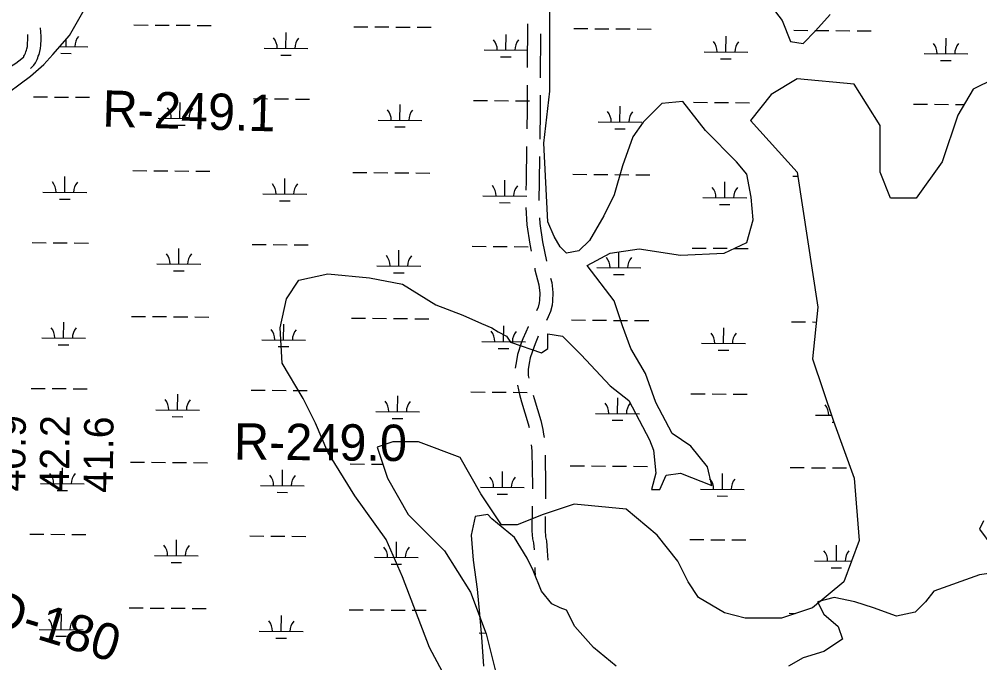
# Model space of a CAD drawing. Extents: x 3271442 to 3309282, y 752266 to 777610.
# Drawn here: x 3288588 to 3290779, y 759218 to 760687 of the extents above; entities that cross this region are included whole.
import ezdxf

# ---------------------------------------------------------------- set-up
doc = ezdxf.new("R2010")
doc.units = 0
for name, color, linetype in [('V-RIVR-RANG', 7, 'Continuous'), ('V-RIVR-RANG-IDEN', 7, 'Continuous'), ('V-ROAD-CNTR', 7, 'Continuous'), ('V-RRAP-FSHR', 7, 'Continuous'), ('V-SITE-VEGE', 7, 'Continuous'), ('V-WETL-SWMP', 7, 'Continuous')]:
    doc.layers.add(name, color=color, linetype=linetype)

msp = doc.modelspace()

# ---------------------------------------------------------------- linework, layer by layer
at = {"layer": 'V-ROAD-CNTR'}
for p, q in [((3289747.2, 760676.5), (3289746.7, 760576.5)), ((3289777.1, 760653.2), (3289776.6, 760553.2))]:
    msp.add_line(p, q, dxfattribs=at)
for points in [[(3288559.8, 760573.4), (3288580.2, 760586.4), (3288593.8, 760597.1), (3288598, 760601.2), (3288598.6, 760602.1), (3288599.8, 760604.7), (3288601.3, 760607.7), (3288602, 760609.4), (3288603, 760612.5), (3288604.7, 760616.3), (3288605.4, 760619.1), (3288606.3, 760624.2), (3288607, 760630.4), (3288607.8, 760640.8), (3288607.6, 760645.8), (3288607.3, 760652.1)], [(3288613.2, 760574.1), (3288613.7, 760574.5), (3288621.1, 760581.8), (3288624.8, 760587.2), (3288626.9, 760591.7), (3288628.5, 760595), (3288630.2, 760598.8), (3288631.2, 760602), (3288633.1, 760606.5), (3288634.8, 760612.8), (3288636, 760620), (3288636.9, 760627.6), (3288637.8, 760640.1), (3288637.6, 760647), (3288637, 760658.2), (3288636.1, 760667.4)], [(3289746.5, 760536.5), (3289746.3, 760478), (3289745.7, 760436.5)], [(3289776.4, 760513.2), (3289776.3, 760477.7), (3289775.4, 760413.3)], [(3289745.2, 760396.5), (3289744.1, 760316.6), (3289743.7, 760296.5)], [(3289774.9, 760373.3), (3289774.1, 760316.1), (3289773.3, 760273.3)], [(3289743.8, 760256.6), (3289745.6, 760217.2), (3289752.4, 760173.4), (3289755.7, 760157.5)], [(3289774.9, 760233.3), (3289775.5, 760220.2), (3289781.9, 760178.7), (3289791, 760134.8)], [(3289763.8, 760118.3), (3289764.5, 760114.8), (3289773, 760080.4), (3289775.4, 760061.5), (3289774.6, 760045.3), (3289773.9, 760039.5), (3289771.5, 760029.2), (3289767.6, 760020.8)], [(3289800.1, 760095.8), (3289802.6, 760085.8), (3289805.5, 760062.6), (3289804.5, 760042.9), (3289803.5, 760034.4), (3289800.1, 760019.4), (3289794.5, 760007.6), (3289790.4, 759999)], [(3289749.1, 759985.3), (3289748.8, 759984.7), (3289743.4, 759972.6), (3289737.1, 759957.1), (3289733.3, 759947.4), (3289724.5, 759921.2), (3289722, 759906.7), (3289719, 759890.4)], [(3289772.1, 759963.4), (3289771, 759960.9), (3289765, 759946), (3289761.5, 759937.1), (3289753.6, 759913.9), (3289751.5, 759901.5), (3289748.9, 759887), (3289749.3, 759873.3), (3289750, 759870.1), (3289750.8, 759867.4)], [(3289724.4, 759851.1), (3289724.4, 759851.1), (3289729.2, 759830.4), (3289733.8, 759813.1), (3289749, 759762.9), (3289750.9, 759754.7)], [(3289760.7, 759828.6), (3289762.7, 759821.3), (3289778.1, 759770.6), (3289782.7, 759750.4), (3289783, 759745), (3289783.9, 759739.6), (3289785.1, 759731.9)], [(3289755.9, 759715.2), (3289756.3, 759710.1), (3289757.3, 759699.7), (3289758.5, 759620.8), (3289758.5, 759615.2)], [(3289787.4, 759692), (3289788.5, 759620.9), (3289788.2, 759592)], [(3289758.1, 759575.2), (3289757.6, 759519.2), (3289759, 759500.6), (3289760.9, 759491.9), (3289762.3, 759475.6)], [(3289787.9, 759552), (3289787.6, 759520.3), (3289788.8, 759505), (3289790.7, 759496.3), (3289792.6, 759473.2), (3289793.6, 759452.3)], [(3289764.1, 759435.6), (3289764.3, 759427.6), (3289764.6, 759417.9)]]:
    msp.add_lwpolyline(points, dxfattribs=at)
at = {"layer": 'V-RRAP-FSHR'}
msp.add_spline([(3288024.6, 760324), (3288039.3, 760373.1), (3288065.4, 760447.4), (3288088.5, 760530), (3288126.8, 760603.6), (3288137.9, 760646.8), (3288151, 760667.9), (3288170.6, 760680.2), (3288214.9, 760704), (3288256.5, 760693.3), (3288288, 760697.9), (3288339, 760715), (3288380, 760710.8), (3288399.4, 760726.3), (3288427.1, 760792.6), (3288462, 760862.2), (3288467.4, 760912.7), (3288487.8, 760995.5), (3288477.6, 761071), (3288451.3, 761142.3), (3288448.8, 761210.4), (3288443.2, 761290.4), (3288453.5, 761341), (3288469, 761381.1), (3288509, 761459.8), (3288586.4, 761563.5), (3288616.8, 761609.7), (3288678.4, 761644.6), (3288740.1, 761679.4), (3288795.5, 761719), (3288838.6, 761790.4), (3288890.2, 761863.5)], degree=3, dxfattribs=at)
at = {"layer": 'V-SITE-VEGE'}
for points in [[(3290030.5, 759613), (3290049.4, 759613), (3290063.6, 759646.1), (3290096.8, 759650.9), (3290167.8, 759622.5), (3290158.3, 759665.1), (3290120.4, 759712.5), (3290077.8, 759740.9), (3290040, 759811.9), (3290016.3, 759878.3), (3289983.2, 759935.1), (3289964.2, 759987.2), (3289945.3, 760044.1), (3289883.8, 760124.6), (3289935.8, 760153), (3290002.1, 760162.5), (3290096.8, 760148.3), (3290196.2, 760153), (3290248.2, 760176.7), (3290262.4, 760228.8), (3290257.7, 760280.9), (3290248.2, 760333), (3290224.6, 760361.4), (3290153.6, 760432.5), (3290101.5, 760498.8), (3290054.2, 760494.1), (3290011.6, 760451.4), (3289987.9, 760418.3), (3289964.2, 760352), (3289945.3, 760285.6), (3289921.6, 760238.3), (3289902.7, 760205.1), (3289888.5, 760181.4), (3289864.8, 760157.7), (3289836.4, 760153), (3289822.2, 760167.2), (3289808, 760190.9), (3289793.8, 760224.1), (3289784.4, 760404.1), (3289798.6, 760522.5), (3289798.6, 760730.9)], [(3290295.6, 760726.2), (3290328.7, 760683.6), (3290347.6, 760636.2), (3290376, 760631.5), (3290404.4, 760659.9), (3290437.6, 760697.8)], [(3289642.4, 759030.3), (3289524, 759253), (3289462.5, 759414), (3289424.6, 759499.3), (3289353.6, 759598.8), (3289292.1, 759698.2), (3289263.7, 759764.6), (3289235.3, 759821.4), (3289188, 759901.9), (3289183.2, 759982.5), (3289197.4, 760048.8), (3289225.8, 760091.4), (3289292.1, 760105.6), (3289386.8, 760096.2), (3289462.5, 760082), (3289538.2, 760034.6), (3289599.8, 760010.9), (3289642.4, 759991.9), (3289666, 759982.5), (3289680.2, 759973), (3289699.2, 759963.5), (3289708.6, 759949.3), (3289779.6, 759925.6), (3289793.8, 759935.1), (3289793.8, 759968.3), (3289827, 759963.5), (3289869.6, 759920.9), (3289935.8, 759849.8), (3289978.4, 759816.7), (3290025.8, 759726.7), (3290035.2, 759703), (3290040, 759650.9), (3290030.5, 759613)], [(3289950, 759210.3), (3289898, 759253), (3289855.4, 759300.3), (3289836.4, 759338.2), (3289822.2, 759343), (3289803.3, 759352.4), (3289779.6, 759380.9), (3289760.7, 759428.2), (3289746.5, 759456.7), (3289718.1, 759504), (3289666, 759546.7), (3289656.6, 759556.1), (3289628.2, 759551.4), (3289618.7, 759508.8), (3289623.4, 759451.9), (3289632.9, 759385.6), (3289637.6, 759328.8), (3289642.4, 759276.6), (3289647.1, 759210.3)], [(3290787.8, 759541.9), (3290778.4, 759523), (3290806.8, 759485.1)], [(3290816.2, 759423.5), (3290778.4, 759418.8), (3290674.2, 759380.9), (3290655.3, 759357.2), (3290631.6, 759333.5), (3290589, 759324), (3290537, 759343), (3290494.4, 759357.2), (3290447, 759366.6), (3290409.2, 759357.2), (3290423.4, 759328.8), (3290456.5, 759300.3), (3290466, 759271.9), (3290423.4, 759243.5), (3290376, 759229.3), (3290342.9, 759210.3)]]:
    msp.add_lwpolyline(points, dxfattribs=at)
at = {"layer": 'V-WETL-SWMP'}
for p, q in [((3288702.2, 760649.8), (3288741.8, 760718.7)), ((3288849.6, 760673.8), (3288881.6, 760673.5)), ((3288897.6, 760673.4), (3288929.6, 760673.1)), ((3288945.6, 760673), (3288977.6, 760672.8)), ((3288993.6, 760672.6), (3289025.6, 760672.4)), ((3288664.5, 760606.1), (3288702.2, 760649.8)), ((3289196.4, 760620.2), (3289196.7, 760656.2)), ((3289351.4, 760669.7), (3289383.4, 760669.4)), ((3289399.4, 760669.3), (3289431.4, 760669)), ((3289447.4, 760668.9), (3289479.4, 760668.6)), ((3289495.4, 760668.5), (3289527.4, 760668.2)), ((3289698.3, 760616.1), (3289698.6, 760652.1)), ((3289853.3, 760665.5), (3289885.3, 760665.3)), ((3289901.3, 760665.1), (3289933.3, 760664.9)), ((3289949.3, 760664.7), (3289981.3, 760664.5)), ((3289997.3, 760664.4), (3290029.3, 760664.1)), ((3290355.2, 760661.4), (3290387.2, 760661.1)), ((3290403.2, 760661), (3290435.2, 760660.7)), ((3290451.2, 760660.6), (3290483.2, 760660.4)), ((3290499.2, 760660.2), (3290531.2, 760660)), ((3288694.6, 760624.3), (3288694.7, 760641.1)), ((3290200.2, 760611.9), (3290200.5, 760647.9)), ((3290702.1, 760607.8), (3290702.4, 760643.8)), ((3288643.8, 760583), (3288664.5, 760606.1)), ((3288680.3, 760624.5), (3288744.5, 760623.9)), ((3288682.4, 760609), (3288706.4, 760608.8)), ((3289146.4, 760620.6), (3289246.4, 760619.8)), ((3289648.3, 760616.5), (3289748.3, 760615.7)), ((3290150.2, 760612.4), (3290250.2, 760611.5)), ((3290652.1, 760608.2), (3290752.1, 760607.4)), ((3289184.3, 760604.9), (3289208.3, 760604.7)), ((3289686.2, 760600.7), (3289710.2, 760600.5)), ((3290188.1, 760596.6), (3290212.1, 760596.4)), ((3290690, 760592.5), (3290714, 760592.3)), ((3288613.3, 760556.6), (3288643.8, 760583)), ((3288590, 760539.3), (3288613.3, 760556.6)), ((3290362.4, 760550.5), (3290303.3, 760515)), ((3290492.5, 760538.7), (3290362.4, 760550.5)), ((3290811.8, 760550.5), (3290764.5, 760526.9)), ((3288563.5, 760519.4), (3288590, 760539.3)), ((3290551.7, 760444), (3290492.5, 760538.7)), ((3290764.5, 760526.9), (3290729.1, 760467.7)), ((3288620.2, 760509.5), (3288652.2, 760509.3)), ((3288668.2, 760509.1), (3288700.2, 760508.9)), ((3288716.2, 760508.7), (3288748.2, 760508.5)), ((3288954.6, 760460.3), (3288954.9, 760496.3)), ((3289122.1, 760505.4), (3289154.1, 760505.1)), ((3289170.1, 760505), (3289202.1, 760504.7)), ((3289218.1, 760504.6), (3289250.1, 760504.3)), ((3289624, 760501.3), (3289656, 760501)), ((3289672, 760500.9), (3289704, 760500.6)), ((3289720, 760500.5), (3289752, 760500.2)), ((3290125.9, 760497.1), (3290157.9, 760496.9)), ((3290173.9, 760496.7), (3290205.9, 760496.5)), ((3290221.9, 760496.3), (3290253.9, 760496.1)), ((3290303.3, 760515), (3290256, 760455.8)), ((3289456.5, 760456.2), (3289456.8, 760492.2)), ((3289958.4, 760452.1), (3289958.7, 760488.1)), ((3290627.8, 760493), (3290659.8, 760492.7)), ((3290675.8, 760492.6), (3290707.8, 760492.3)), ((3290723.8, 760492.2), (3290743.6, 760492)), ((3288904.6, 760460.7), (3289004.6, 760459.9)), ((3289406.5, 760456.6), (3289506.5, 760455.8)), ((3289908.4, 760452.5), (3290008.4, 760451.7)), ((3290256, 760455.8), (3290362.4, 760337.5)), ((3290729.1, 760467.7), (3290693.6, 760361.2)), ((3288942.5, 760445), (3288966.5, 760444.8)), ((3289444.4, 760440.9), (3289468.4, 760440.7)), ((3289946.3, 760436.7), (3289970.3, 760436.5)), ((3290551.7, 760337.5), (3290551.7, 760444)), ((3290693.6, 760361.2), (3290634.4, 760278.3)), ((3288691.8, 760291.7), (3288692.1, 760327.7)), ((3288846.8, 760341.1), (3288878.8, 760340.9)), ((3288894.8, 760340.7), (3288926.8, 760340.5)), ((3288942.8, 760340.4), (3288974.8, 760340.1)), ((3288990.8, 760340), (3289022.8, 760339.7)), ((3289193.7, 760287.5), (3289194, 760323.5)), ((3289348.7, 760337), (3289380.7, 760336.7)), ((3289396.7, 760336.6), (3289428.7, 760336.4)), ((3289444.7, 760336.2), (3289476.7, 760336)), ((3289492.7, 760335.8), (3289524.7, 760335.6)), ((3289850.6, 760332.9), (3289882.6, 760332.6)), ((3289898.6, 760332.5), (3289930.6, 760332.2)), ((3289946.6, 760332.1), (3289978.6, 760331.8)), ((3289994.6, 760331.7), (3290026.6, 760331.4)), ((3290352.5, 760328.7), (3290363.8, 760328.7)), ((3290362.4, 760337.5), (3290409.7, 760029.8)), ((3290575.3, 760278.3), (3290551.7, 760337.5)), ((3289695.6, 760283.4), (3289695.9, 760319.4)), ((3290197.5, 760279.3), (3290197.8, 760315.3)), ((3288641.8, 760292.1), (3288741.8, 760291.3)), ((3289143.7, 760288), (3289243.7, 760287.1)), ((3289645.6, 760283.8), (3289745.6, 760283)), ((3290147.5, 760279.7), (3290247.5, 760278.9)), ((3290634.4, 760278.3), (3290575.3, 760278.3)), ((3288679.7, 760276.3), (3288703.7, 760276.1)), ((3289181.6, 760272.2), (3289205.6, 760272)), ((3289683.5, 760268.1), (3289707.5, 760267.9)), ((3290185.4, 760263.9), (3290209.4, 760263.7)), ((3288617.5, 760176.9), (3288649.5, 760176.6)), ((3288665.5, 760176.5), (3288697.5, 760176.2)), ((3288713.5, 760176.1), (3288745.5, 760175.8)), ((3289119.3, 760172.7), (3289151.3, 760172.5)), ((3289167.3, 760172.3), (3289199.3, 760172.1)), ((3289215.3, 760171.9), (3289247.3, 760171.7)), ((3289621.2, 760168.6), (3289653.2, 760168.3)), ((3289669.2, 760168.2), (3289701.2, 760167.9)), ((3289717.2, 760167.8), (3289749.2, 760167.5)), ((3288951.9, 760127.7), (3288952.2, 760163.7)), ((3289453.8, 760123.5), (3289454.1, 760159.5)), ((3289955.7, 760119.4), (3289956, 760155.4)), ((3290123.1, 760164.5), (3290155.1, 760164.2)), ((3290171.1, 760164.1), (3290203.1, 760163.8)), ((3290219.1, 760163.7), (3290251.1, 760163.4)), ((3288901.9, 760128.1), (3289001.9, 760127.3)), ((3289403.8, 760123.9), (3289503.8, 760123.1)), ((3288939.8, 760112.3), (3288963.8, 760112.1)), ((3289441.7, 760108.2), (3289465.7, 760108)), ((3289905.7, 760119.8), (3290005.7, 760119)), ((3289943.6, 760104.1), (3289967.6, 760103.9)), ((3290409.7, 760029.8), (3290397.9, 759911.4)), ((3288689.1, 759959), (3288689.4, 759995)), ((3288844.1, 760008.5), (3288876.1, 760008.2)), ((3288892.1, 760008.1), (3288924.1, 760007.8)), ((3288940.1, 760007.7), (3288972.1, 760007.4)), ((3288988.1, 760007.3), (3289020.1, 760007)), ((3289346, 760004.3), (3289378, 760004.1)), ((3289394, 760004), (3289426, 760003.7)), ((3289442, 760003.6), (3289474, 760003.3)), ((3289490, 760003.2), (3289522, 760002.9)), ((3289847.9, 760000.2), (3289879.9, 760000)), ((3289895.9, 759999.8), (3289927.9, 759999.6)), ((3289943.9, 759999.4), (3289975.9, 759999.2)), ((3289991.9, 759999), (3290023.9, 759998.8)), ((3290349.7, 759996.1), (3290381.7, 759995.8)), ((3290397.7, 759995.7), (3290406.3, 759995.6)), ((3289191, 759954.9), (3289191.3, 759990.9)), ((3289692.9, 759950.7), (3289693.2, 759986.7)), ((3290194.7, 759946.6), (3290195, 759982.6)), ((3288639.1, 759959.4), (3288739.1, 759958.6)), ((3289141, 759955.3), (3289241, 759954.5)), ((3289642.9, 759951.2), (3289742.9, 759950.3)), ((3288676.9, 759943.7), (3288700.9, 759943.5)), ((3289178.8, 759939.5), (3289202.8, 759939.4)), ((3289680.7, 759935.4), (3289704.7, 759935.2)), ((3290144.7, 759947), (3290244.7, 759946.2)), ((3290182.6, 759931.3), (3290206.6, 759931.1)), ((3290397.9, 759911.4), (3290445.2, 759769.4)), ((3288614.7, 759844.2), (3288646.7, 759843.9)), ((3288662.7, 759843.8), (3288694.7, 759843.5)), ((3288710.7, 759843.4), (3288742.7, 759843.1)), ((3289116.6, 759840.1), (3289148.6, 759839.8)), ((3289164.6, 759839.7), (3289196.6, 759839.4)), ((3289212.6, 759839.3), (3289244.6, 759839)), ((3288949.2, 759795), (3288949.5, 759831)), ((3289451.1, 759790.9), (3289451.4, 759826.9)), ((3289618.5, 759835.9), (3289650.5, 759835.7)), ((3289666.5, 759835.5), (3289698.5, 759835.3)), ((3289714.5, 759835.1), (3289746.5, 759834.9)), ((3289952.9, 759786.7), (3289953.2, 759822.7)), ((3290120.4, 759831.8), (3290152.4, 759831.5)), ((3290168.4, 759831.4), (3290200.4, 759831.1)), ((3290216.4, 759831), (3290248.4, 759830.7)), ((3288899.2, 759795.4), (3288999.2, 759794.6)), ((3288937, 759779.7), (3288961, 759779.5)), ((3289401.1, 759791.3), (3289501.1, 759790.5)), ((3289438.9, 759775.5), (3289462.9, 759775.3)), ((3289902.9, 759787.1), (3290002.9, 759786.3)), ((3290404.8, 759783), (3290440.8, 759782.7)), ((3289940.8, 759771.4), (3289964.8, 759771.2)), ((3290442.7, 759767.3), (3290446, 759767.2)), ((3290445.2, 759769.4), (3290492.5, 759639.2)), ((3289440, 759722), (3289404.5, 759710.2)), ((3289404.5, 759710.2), (3289428.2, 759639.2)), ((3289499.1, 759722), (3289440, 759722)), ((3289593.7, 759686.5), (3289499.1, 759722)), ((3289641, 759603.7), (3289593.7, 759686.5)), ((3288841.3, 759675.8), (3288873.3, 759675.6)), ((3288889.3, 759675.4), (3288921.3, 759675.2)), ((3288937.3, 759675), (3288969.3, 759674.8)), ((3288985.3, 759674.6), (3289017.3, 759674.4)), ((3289343.2, 759671.7), (3289375.2, 759671.4)), ((3289391.2, 759671.3), (3289417.5, 759671.1)), ((3289845.1, 759667.6), (3289877.1, 759667.3)), ((3289893.1, 759667.2), (3289925.1, 759666.9)), ((3289941.1, 759666.8), (3289973.1, 759666.5)), ((3289989.1, 759666.4), (3290021.1, 759666.1)), ((3290347, 759663.4), (3290379, 759663.2)), ((3288686.3, 759626.4), (3288686.6, 759662.4)), ((3289188.2, 759622.2), (3289188.5, 759658.2)), ((3289690.1, 759618.1), (3289690.4, 759654.1)), ((3290192, 759613.9), (3290192.3, 759649.9)), ((3290395, 759663), (3290427, 759662.8)), ((3290443, 759662.6), (3290475, 759662.4)), ((3288636.3, 759626.8), (3288736.3, 759625.9)), ((3289138.2, 759622.6), (3289238.2, 759621.8)), ((3289428.2, 759639.2), (3289475.5, 759556.3)), ((3290492.5, 759639.2), (3290504.4, 759497.2)), ((3288674.2, 759611), (3288698.2, 759610.8)), ((3289176.1, 759606.9), (3289200.1, 759606.7)), ((3289640.1, 759618.5), (3289740.1, 759617.7)), ((3289688.3, 759532.7), (3289641, 759603.7)), ((3289678, 759602.8), (3289702, 759602.6)), ((3290142, 759614.4), (3290242, 759613.5)), ((3290179.9, 759598.6), (3290203.9, 759598.4)), ((3289853.9, 759580), (3289783, 759556.3)), ((3289972.2, 759568.2), (3289853.9, 759580)), ((3289475.5, 759556.3), (3289558.3, 759473.5)), ((3289783, 759556.3), (3289723.8, 759532.7)), ((3290043.1, 759509), (3289972.2, 759568.2)), ((3289723.8, 759532.7), (3289688.3, 759532.7)), ((3288612, 759511.5), (3288644, 759511.3)), ((3288660, 759511.1), (3288692, 759510.9)), ((3288708, 759510.7), (3288740, 759510.5)), ((3288946.4, 759462.3), (3288946.7, 759498.3)), ((3289113.9, 759507.4), (3289145.9, 759507.1)), ((3289161.9, 759507), (3289193.9, 759506.7)), ((3289209.9, 759506.6), (3289241.9, 759506.3)), ((3289448.3, 759458.2), (3289448.6, 759494.2)), ((3290090.4, 759449.8), (3290043.1, 759509)), ((3290117.6, 759499.1), (3290149.6, 759498.9)), ((3290165.6, 759498.7), (3290197.6, 759498.5)), ((3290213.6, 759498.3), (3290245.6, 759498.1)), ((3290504.4, 759497.2), (3290468.9, 759402.5)), ((3289558.3, 759473.5), (3289617.4, 759378.8)), ((3290452.1, 759449.9), (3290452.4, 759485.9)), ((3288896.4, 759462.8), (3288996.4, 759461.9)), ((3288934.3, 759447), (3288958.3, 759446.8)), ((3289398.3, 759458.6), (3289498.3, 759457.8)), ((3290114.1, 759402.5), (3290090.4, 759449.8)), ((3290402.1, 759450.4), (3290486.6, 759449.7)), ((3289436.2, 759442.9), (3289460.2, 759442.7)), ((3290440, 759434.6), (3290464, 759434.4)), ((3290137.7, 759367), (3290114.1, 759402.5)), ((3290468.9, 759402.5), (3290397.9, 759343.3)), ((3289617.4, 759378.8), (3289652.9, 759284.1)), ((3290196.9, 759331.5), (3290137.7, 759367)), ((3288838.6, 759343.2), (3288870.6, 759342.9)), ((3288886.6, 759342.8), (3288918.6, 759342.5)), ((3288934.6, 759342.4), (3288966.6, 759342.1)), ((3288982.6, 759342), (3289014.6, 759341.7)), ((3289340.5, 759339), (3289372.5, 759338.8)), ((3289388.5, 759338.6), (3289420.5, 759338.4)), ((3289436.5, 759338.2), (3289468.5, 759338)), ((3289484.5, 759337.8), (3289516.5, 759337.6)), ((3290397.9, 759343.3), (3290327, 759319.6)), ((3288683.6, 759293.7), (3288683.9, 759329.7)), ((3289185.5, 759289.6), (3289185.8, 759325.6)), ((3290244.2, 759319.6), (3290196.9, 759331.5)), ((3290327, 759319.6), (3290244.2, 759319.6)), ((3290344.3, 759330.8), (3290359.9, 759330.6)), ((3288633.6, 759294.1), (3288733.6, 759293.3)), ((3288671.5, 759278.4), (3288695.5, 759278.2)), ((3289135.5, 759290), (3289235.5, 759289.1)), ((3289173.4, 759274.2), (3289197.4, 759274)), ((3289637.4, 759285.8), (3289652.3, 759285.7)), ((3289652.9, 759284.1), (3289676.5, 759189.4))]:
    msp.add_line(p, q, dxfattribs=at)
for centre, start, end in [((3288749.8, 760624.4), 138.7563, 180.2999), ((3289141.2, 760621.1), 358.7563, 40.2999), ((3289251.7, 760620.2), 138.7563, 180.2999), ((3289643.1, 760617), 358.7563, 40.2999), ((3289753.6, 760616.1), 138.7563, 180.2999), ((3290145, 760612.9), 358.7563, 40.2999), ((3290255.5, 760612), 138.7563, 180.2999), ((3290646.9, 760608.7), 358.7563, 40.2999), ((3290757.4, 760607.8), 138.7563, 180.2999), ((3288899.4, 760461.3), 358.7563, 40.2999), ((3289009.9, 760460.4), 138.7563, 180.2999), ((3289401.3, 760457.1), 358.7563, 40.2999), ((3289511.8, 760456.2), 138.7563, 180.2999), ((3289903.2, 760453), 358.7563, 40.2999), ((3290013.7, 760452.1), 138.7563, 180.2999), ((3288636.6, 760292.6), 358.7563, 40.2999), ((3288747.1, 760291.7), 138.7563, 180.2999), ((3289138.5, 760288.5), 358.7563, 40.2999), ((3289248.9, 760287.6), 138.7563, 180.2999), ((3289640.4, 760284.3), 358.7563, 40.2999), ((3289750.8, 760283.4), 138.7563, 180.2999), ((3290142.2, 760280.2), 358.7563, 40.2999), ((3290252.7, 760279.3), 138.7563, 180.2999), ((3288896.7, 760128.6), 358.7563, 40.2999), ((3289007.2, 760127.7), 138.7563, 180.2999), ((3289398.6, 760124.5), 358.7563, 40.2999), ((3289509, 760123.6), 138.7563, 180.2999), ((3289900.5, 760120.3), 358.7563, 40.2999), ((3290010.9, 760119.4), 138.7563, 180.2999), ((3288633.8, 759959.9), 358.7563, 40.2999), ((3288744.3, 759959), 138.7563, 180.2999), ((3289135.7, 759955.8), 358.7563, 40.2999), ((3289246.2, 759954.9), 138.7563, 180.2999), ((3289637.6, 759951.7), 358.7563, 40.2999), ((3289748.1, 759950.8), 138.7563, 180.2999), ((3290139.5, 759947.5), 358.7563, 40.2999), ((3290250, 759946.6), 138.7563, 180.2999), ((3288893.9, 759795.9), 358.7563, 40.2999), ((3289004.4, 759795), 138.7563, 180.2999), ((3289395.8, 759791.8), 358.7563, 40.2999), ((3289506.3, 759790.9), 138.7563, 180.2999), ((3289897.7, 759787.7), 358.7563, 40.2999), ((3290008.2, 759786.8), 138.7563, 180.2999), ((3290399.6, 759783.5), 358.7563, 40.2999), ((3288631.1, 759627.3), 358.7563, 40.2999), ((3288741.6, 759626.4), 138.7563, 180.2999), ((3289133, 759623.1), 358.7563, 40.2999), ((3289243.5, 759622.2), 138.7563, 180.2999), ((3289634.9, 759619), 358.7563, 40.2999), ((3289745.4, 759618.1), 138.7563, 180.2999), ((3290136.8, 759614.9), 358.7563, 40.2999), ((3290247.2, 759614), 138.7563, 180.2999), ((3288891.2, 759463.3), 358.7563, 40.2999), ((3289001.7, 759462.4), 138.7563, 180.2999), ((3289393.1, 759459.1), 358.7563, 40.2999), ((3289503.6, 759458.2), 138.7563, 180.2999), ((3290396.9, 759450.9), 358.7563, 40.2999), ((3290507.3, 759450), 138.7563, 180.2999), ((3288628.4, 759294.6), 358.7563, 40.2999), ((3288738.8, 759293.7), 138.7563, 180.2999), ((3289130.2, 759290.5), 358.7563, 40.2999), ((3289240.7, 759289.6), 138.7563, 180.2999)]:
    msp.add_arc(centre, 35.2, start, end, dxfattribs=at)

# ---------------------------------------------------------------- texts
at = {"layer": 'V-RIVR-RANG'}
for s, p in [('40.9', (3288601.1, 759608.7)), ('42.2', (3288701.1, 759608.1)), ('41.6', (3288801.1, 759605.3))]:
    msp.add_text(s, height=67, rotation=89.3383, dxfattribs=at).set_placement(p)
at = {"layer": 'V-RIVR-RANG-IDEN'}
for s, rotation, p in [('R-249.1', 358.3849, (3288776.9, 760441.6)), ('R-249.0', 359.4769, (3289077.3, 759681.7)), ('D-180', 342.9373, (3288513.5, 759307.2))]:
    msp.add_text(s, height=83, rotation=rotation, dxfattribs=at).set_placement(p)

doc.saveas('drawing.dxf')
